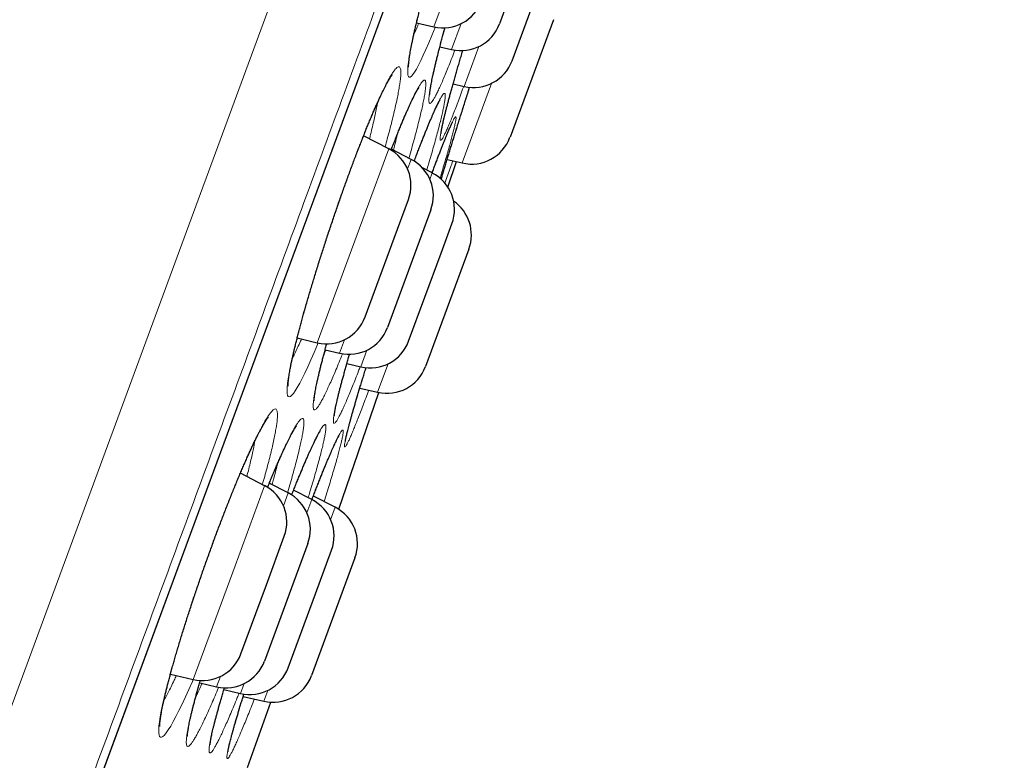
# Model space of a CAD drawing. Header units: millimetres. Extents: x 8 to 541, y 12 to 744.
# Tile 653 of 656: x 494 to 506, y 705 to 714. Entities that reach past the tile are written whole.
import ezdxf

# ---------------------------------------------------------------- set-up
doc = ezdxf.new("R2010")
doc.units = ezdxf.units.MM

msp = doc.modelspace()

# ---------------------------------------------------------------- linework, layer by layer
at = {"color": 252, "linetype": 'Continuous', "lineweight": 0}
for p, q in [((481.161, 671.167), (505.343, 736.719)), ((483.083, 672.551), (505.906, 734.419)), ((499.161, 714.277), (499.815, 716.05)), ((499.495, 714.314), (499.378, 713.998)), ((499.532, 713.548), (499.712, 714.035)), ((499.866, 713.586), (499.508, 712.616)), ((498.325, 712.009), (498.612, 712.787)), ((498.884, 712.659), (498.841, 712.542)), ((499.114, 712.415), (499.143, 712.493)), ((497.74, 710.423), (498.325, 712.009)), ((498.073, 710.46), (498.012, 710.295)), ((498.271, 710.129), (498.346, 710.332)), ((498.604, 710.166), (498.476, 709.82)), ((496.736, 707.703), (497.097, 708.68)), ((497.384, 708.593), (497.326, 708.435)), ((497.614, 708.348), (497.674, 708.51)), ((497.959, 708.417), (497.903, 708.265)), ((496.225, 706.316), (496.736, 707.703)), ((496.558, 706.353), (496.512, 706.229)), ((496.802, 706.146), (496.846, 706.266)), ((497.135, 706.183), (497.087, 706.052))]:
    msp.add_line(p, q, dxfattribs=at)
at = {"color": 7, "linetype": 'Continuous', "lineweight": 30}
for p, q in [((483.092, 672.571), (505.899, 734.398)), ((500.491, 715.745), (499.962, 714.312)), ((500.116, 713.862), (500.567, 715.085)), ((500.62, 714.362), (500.092, 712.929)), ((498.951, 714.326), (499.161, 714.277)), ((499.236, 714.032), (499.378, 713.998)), ((499.397, 713.58), (499.532, 713.548)), ((498.612, 712.787), (498.304, 712.946)), ((498.884, 712.659), (498.645, 712.783)), ((499.324, 712.659), (499.508, 712.616)), ((499.143, 712.493), (499.022, 712.555)), ((499.334, 712.32), (499.437, 712.632)), ((498.678, 711.698), (498.852, 712.17)), ((499.125, 712.042), (498.596, 710.609)), ((499.251, 711.517), (499.383, 711.875)), ((498.323, 710.737), (498.678, 711.698)), ((498.854, 710.442), (499.251, 711.517)), ((499.589, 711.566), (499.06, 710.133)), ((497.495, 710.481), (497.74, 710.423)), ((497.836, 710.337), (498.012, 710.295)), ((498.101, 710.169), (498.271, 710.129)), ((498.259, 709.871), (498.476, 709.82)), ((497.097, 708.68), (496.801, 708.832)), ((497.384, 708.593), (497.154, 708.711)), ((497.674, 708.51), (497.451, 708.625)), ((497.959, 708.417), (497.692, 708.554)), ((497.624, 707.975), (497.096, 706.542)), ((497.119, 707.47), (497.337, 708.063)), ((497.718, 707.362), (497.914, 707.893)), ((498.199, 707.799), (497.67, 706.366)), ((496.808, 706.63), (497.119, 707.47)), ((497.385, 706.46), (497.718, 707.362)), ((495.948, 706.381), (496.225, 706.316)), ((496.305, 706.278), (496.512, 706.229)), ((496.601, 706.193), (496.802, 706.146)), ((496.836, 706.111), (497.087, 706.052)), ((496.889, 705.244), (497.174, 706.04))]:
    msp.add_line(p, q, dxfattribs=at)
at = {"color": 252, "linetype": 'Continuous', "lineweight": 0, "flags": 128}
for points in [[(499.181, 714.274), (499.178, 714.267), (499.139, 714.17), (499.101, 714.081), (499.066, 714), (499.033, 713.928), (499.003, 713.864), (498.975, 713.808), (498.949, 713.761), (498.926, 713.723), (498.906, 713.694), (498.888, 713.674), (498.873, 713.663), (498.861, 713.662), (498.852, 713.669), (498.846, 713.686), (498.843, 713.712), (498.843, 713.747), (498.846, 713.79), (498.852, 713.843), (498.861, 713.903), (498.873, 713.972), (498.888, 714.049), (498.905, 714.133), (498.926, 714.224), (498.949, 714.321), (498.974, 714.426)], [(497.752, 710.422), (497.743, 710.402), (497.703, 710.306), (497.663, 710.215), (497.625, 710.13), (497.589, 710.054), (497.556, 709.988), (497.525, 709.93), (497.496, 709.879), (497.471, 709.838), (497.448, 709.806), (497.428, 709.783), (497.411, 709.769), (497.397, 709.764), (497.386, 709.768), (497.378, 709.781), (497.373, 709.804), (497.371, 709.835), (497.373, 709.876), (497.377, 709.925), (497.385, 709.983), (497.396, 710.048), (497.41, 710.122), (497.427, 710.203), (497.447, 710.291), (497.469, 710.386), (497.495, 710.487), (497.523, 710.595), (497.553, 710.708), (497.586, 710.826), (497.621, 710.948), (497.658, 711.073), (497.697, 711.202), (497.738, 711.334), (497.78, 711.467), (497.823, 711.602), (497.867, 711.737), (497.913, 711.873), (497.959, 712.009), (498.005, 712.143), (498.052, 712.275), (498.098, 712.405), (498.145, 712.532), (498.191, 712.656), (498.237, 712.776), (498.282, 712.891), (498.327, 713.004), (498.37, 713.111), (498.413, 713.212), (498.454, 713.306), (498.492, 713.393), (498.492, 713.393)], [(496.226, 706.317), (496.216, 706.294), (496.173, 706.196), (496.131, 706.104), (496.09, 706.016), (496.051, 705.937), (496.015, 705.865), (495.982, 705.803), (495.951, 705.749), (495.922, 705.704), (495.897, 705.667), (495.874, 705.639), (495.855, 705.621), (495.839, 705.612), (495.825, 705.612), (495.815, 705.62), (495.809, 705.638), (495.805, 705.665), (495.805, 705.701), (495.808, 705.746), (495.815, 705.799), (495.824, 705.861), (495.837, 705.93), (495.853, 706.007), (495.872, 706.092), (495.895, 706.183), (495.92, 706.281), (495.947, 706.385), (495.978, 706.495), (496.011, 706.61), (496.046, 706.729), (496.084, 706.852), (496.123, 706.979), (496.165, 707.108), (496.208, 707.24), (496.253, 707.374), (496.298, 707.508), (496.345, 707.643), (496.393, 707.778), (496.441, 707.912), (496.49, 708.045), (496.539, 708.176), (496.587, 708.303), (496.636, 708.428), (496.684, 708.55), (496.731, 708.667), (496.777, 708.778), (496.824, 708.889), (496.869, 708.993), (496.913, 709.091), (496.955, 709.182), (496.995, 709.265), (496.995, 709.265)]]:
    msp.add_lwpolyline(points, dxfattribs=at)
at = {"color": 7, "linetype": 'Continuous', "lineweight": 30, "flags": 128}
msp.add_lwpolyline([(498.001, 708.392), (498.239, 709.079), (498.491, 709.816)], dxfattribs=at)
at = {"color": 7, "linetype": 'Continuous', "lineweight": 30}
for centre, start, end in [((499.276, 714.763), 256.7512, 339.7512), ((499.493, 714.485), 256.7512, 339.7512), ((499.647, 714.035), 256.7512, 339.7512), ((499.622, 713.102), 256.7512, 339.7512), ((498.383, 712.343), 339.7512, 62.7512), ((498.656, 712.215), 339.7512, 62.7512), ((498.914, 712.048), 339.7512, 62.7512), ((499.12, 711.739), 339.7512, 55.4446), ((497.854, 710.91), 256.7512, 339.7512), ((498.127, 710.782), 256.7512, 339.7512), ((498.385, 710.615), 256.7512, 339.7512), ((498.591, 710.306), 256.7512, 339.7512), ((496.868, 708.236), 339.7512, 62.7512), ((497.155, 708.148), 339.7512, 62.7512), ((497.445, 708.066), 339.7512, 62.7512), ((497.73, 707.972), 339.7512, 62.7512), ((496.339, 706.803), 256.7512, 339.7512), ((496.627, 706.715), 256.7512, 339.7512), ((496.916, 706.633), 256.7512, 339.7512), ((497.201, 706.539), 256.7512, 339.7512)]:
    msp.add_arc(centre, 0.5, start, end, dxfattribs=at)
at = {"color": 252, "linetype": 'Continuous', "lineweight": 0}
for points, knots in [([(506.122, 735.298), (506.12, 735.292), (506.116, 735.28), (506.081, 735.184), (506.024, 735.032), (505.945, 734.817), (505.844, 734.544), (505.723, 734.214), (505.58, 733.828), (505.417, 733.386), (505.232, 732.885), (505.026, 732.325), (504.797, 731.706), (504.549, 731.032), (504.281, 730.306), (503.995, 729.532), (503.694, 728.713), (503.376, 727.853), (503.042, 726.947), (502.689, 725.991), (502.319, 724.987), (501.931, 723.936), (501.529, 722.845), (501.112, 721.716), (500.686, 720.56), (500.25, 719.378), (499.805, 718.173), (499.351, 716.941), (498.884, 715.677), (498.407, 714.382), (497.918, 713.058), (497.423, 711.715), (496.922, 710.357), (496.419, 708.993), (495.915, 707.628), (495.412, 706.263), (494.906, 704.893), (494.397, 703.512), (493.884, 702.122), (493.37, 700.727), (492.857, 699.338), (492.347, 697.956), (491.845, 696.594), (491.35, 695.252), (490.864, 693.935), (490.384, 692.635), (489.909, 691.347), (489.44, 690.076), (488.978, 688.822), (488.526, 687.597), (488.085, 686.403), (487.66, 685.248), (487.249, 684.136), (486.854, 683.066), (486.474, 682.034), (486.106, 681.036), (485.751, 680.076), (485.411, 679.154), (485.089, 678.28), (484.785, 677.455), (484.5, 676.685), (484.237, 675.97), (483.994, 675.311), (483.77, 674.705), (483.565, 674.148), (483.379, 673.645), (483.214, 673.196), (483.07, 672.806), (482.948, 672.476), (482.848, 672.207), (482.772, 671.998), (482.717, 671.851), (482.683, 671.759), (482.679, 671.748), (482.677, 671.742)], [0, 0, 0, 0, 0.014, 0.028, 0.0419999, 0.0559999, 0.0699999, 0.0837499, 0.0975, 0.11125, 0.125, 0.139, 0.153, 0.1669999, 0.1809999, 0.1949999, 0.2087499, 0.2225, 0.23625, 0.25, 0.264, 0.278, 0.2919999, 0.3059999, 0.3199999, 0.3337499, 0.3475, 0.36125, 0.375, 0.389, 0.403, 0.4169999, 0.4309999, 0.4449999, 0.4587499, 0.4725, 0.48625, 0.5, 0.514, 0.528, 0.5419999, 0.5559999, 0.5699999, 0.5837499, 0.5975, 0.61125, 0.625, 0.639, 0.653, 0.6669999, 0.6809999, 0.6949999, 0.7087499, 0.7225, 0.73625, 0.75, 0.764, 0.778, 0.7919999, 0.8059999, 0.8199999, 0.8337499, 0.8475, 0.86125, 0.875, 0.889, 0.903, 0.9169999, 0.9309999, 0.9449999, 0.9587499, 0.9725, 0.98625, 1, 1, 1, 1]), ([(498.918, 714.183), (498.923, 714.194), (498.938, 714.226), (498.958, 714.272), (498.974, 714.309), (498.979, 714.32)], [0, 0, 0, 0, 0.256775, 0.791719, 1, 1, 1, 1]), ([(499.419, 713.992), (499.407, 713.961), (499.382, 713.896), (499.347, 713.806), (499.313, 713.721), (499.281, 713.644), (499.251, 713.576), (499.224, 713.516), (499.199, 713.464), (499.177, 713.421), (499.158, 713.388), (499.141, 713.363), (499.127, 713.347), (499.116, 713.341), (499.108, 713.343), (499.103, 713.355), (499.101, 713.376), (499.101, 713.406), (499.105, 713.445), (499.112, 713.493), (499.122, 713.549), (499.135, 713.613), (499.15, 713.686), (499.168, 713.766), (499.189, 713.853), (499.213, 713.947), (499.239, 714.048), (499.267, 714.153), (499.288, 714.228), (499.298, 714.264)], [0, 0, 0, 0, 0.0348547, 0.0729133, 0.1109252, 0.1480138, 0.1852307, 0.2224885, 0.2597007, 0.2967853, 0.3337046, 0.3707494, 0.4078358, 0.4448788, 0.4817966, 0.5188376, 0.5560056, 0.5932168, 0.6303849, 0.6674259, 0.704384, 0.7414679, 0.7785944, 0.8156782, 0.8526362, 0.889662, 0.9268146, 0.9640101, 1, 1, 1, 1]), ([(499.526, 713.55), (499.522, 713.538), (499.505, 713.491), (499.478, 713.418), (499.445, 713.329), (499.414, 713.248), (499.385, 713.174), (499.358, 713.109), (499.334, 713.051), (499.312, 713.002), (499.293, 712.962), (499.277, 712.93), (499.264, 712.908), (499.253, 712.894), (499.245, 712.89), (499.24, 712.895), (499.239, 712.909), (499.24, 712.932), (499.244, 712.964), (499.251, 713.005), (499.261, 713.055), (499.274, 713.113), (499.29, 713.179), (499.309, 713.253), (499.33, 713.335), (499.354, 713.424), (499.38, 713.52), (499.408, 713.622), (499.439, 713.73), (499.472, 713.843), (499.497, 713.929), (499.512, 713.978), (499.514, 713.986)], [0, 0, 0, 0, 0.012548, 0.047549, 0.082591, 0.117593, 0.152476, 0.187347, 0.222337, 0.257367, 0.292357, 0.327228, 0.362162, 0.397215, 0.432308, 0.467361, 0.502295, 0.537247, 0.572318, 0.607429, 0.642501, 0.677453, 0.712463, 0.747594, 0.782765, 0.817896, 0.852907, 0.887878, 0.922968, 0.958099, 0.99319, 1, 1, 1, 1]), ([(498.492, 713.393), (498.504, 713.419), (498.528, 713.47), (498.561, 713.537), (498.592, 713.598), (498.62, 713.651), (498.647, 713.696), (498.671, 713.732), (498.692, 713.76), (498.711, 713.779), (498.727, 713.789), (498.74, 713.79), (498.749, 713.782), (498.756, 713.764), (498.759, 713.738), (498.76, 713.702), (498.757, 713.658), (498.751, 713.605), (498.741, 713.544), (498.729, 713.474), (498.714, 713.397), (498.696, 713.313), (498.674, 713.222), (498.651, 713.124), (498.624, 713.02), (498.596, 712.915), (498.577, 712.843), (498.567, 712.81)], [0, 0, 0, 0, 0.0393029, 0.0787332, 0.1182075, 0.1576391, 0.196943, 0.2372531, 0.2777009, 0.3181958, 0.3586443, 0.3989549, 0.4392512, 0.4796841, 0.5201644, 0.5605993, 0.6008971, 0.6413204, 0.6818825, 0.7224918, 0.7630538, 0.803477, 0.8437848, 0.8842299, 0.9247205, 0.9651634, 1, 1, 1, 1]), ([(498.809, 713.191), (498.821, 713.218), (498.844, 713.272), (498.876, 713.344), (498.907, 713.408), (498.935, 713.465), (498.96, 713.513), (498.983, 713.554), (499.004, 713.585), (499.021, 713.608), (499.036, 713.622), (499.048, 713.627), (499.056, 713.622), (499.062, 713.609), (499.064, 713.586), (499.064, 713.554), (499.06, 713.514), (499.053, 713.465), (499.043, 713.407), (499.03, 713.341), (499.014, 713.268), (498.995, 713.187), (498.973, 713.098), (498.949, 713.003), (498.922, 712.902), (498.892, 712.795), (498.87, 712.718), (498.858, 712.676), (498.857, 712.673)], [0, 0, 0, 0, 0.039217, 0.078562, 0.117952, 0.157299, 0.196517, 0.236441, 0.276503, 0.31661, 0.356672, 0.396597, 0.436494, 0.476527, 0.516606, 0.55664, 0.596539, 0.636557, 0.676713, 0.716915, 0.757071, 0.797089, 0.836999, 0.877045, 0.917136, 0.95718, 0.997089, 1, 1, 1, 1]), ([(499.252, 712.416), (499.255, 712.426), (499.266, 712.465), (499.288, 712.538), (499.317, 712.635), (499.349, 712.739), (499.382, 712.849), (499.418, 712.964), (499.455, 713.083), (499.494, 713.207), (499.534, 713.335), (499.569, 713.446), (499.591, 713.514), (499.599, 713.538)], [0, 0, 0, 0, 0.038505, 0.139066, 0.239506, 0.340287, 0.441185, 0.54197, 0.642414, 0.743242, 0.844416, 0.945713, 1, 1, 1, 1]), ([(499.052, 712.974), (499.063, 713.001), (499.085, 713.054), (499.116, 713.129), (499.145, 713.198), (499.173, 713.262), (499.199, 713.317), (499.222, 713.364), (499.242, 713.402), (499.259, 713.431), (499.274, 713.452), (499.285, 713.463), (499.294, 713.465), (499.299, 713.458), (499.302, 713.442), (499.301, 713.417), (499.297, 713.383), (499.29, 713.34), (499.28, 713.288), (499.267, 713.228), (499.251, 713.16), (499.232, 713.084), (499.21, 713.001), (499.186, 712.911), (499.159, 712.814), (499.129, 712.711), (499.102, 712.615), (499.083, 712.552), (499.075, 712.527)], [0, 0, 0, 0, 0.0362634, 0.0725272, 0.1115674, 0.150741, 0.189958, 0.2291282, 0.2681655, 0.3072453, 0.346458, 0.385714, 0.4249233, 0.4640003, 0.5032116, 0.5425571, 0.5819475, 0.6212919, 0.6605022, 0.6996825, 0.7389967, 0.7783558, 0.817669, 0.8568484, 0.8960295, 0.9353448, 0.9747049, 1, 1, 1, 1]), ([(498.377, 712.908), (498.381, 712.926), (498.394, 712.977), (498.413, 713.057), (498.434, 713.146), (498.452, 713.229), (498.466, 713.298), (498.473, 713.336), (498.476, 713.351)], [0, 0, 0, 0, 0.101916, 0.294292, 0.486452, 0.67796, 0.869964, 1, 1, 1, 1]), ([(498.639, 712.77), (498.642, 712.778), (498.66, 712.824), (498.691, 712.903), (498.732, 713.007), (498.772, 713.104), (498.797, 713.162), (498.809, 713.191)], [0, 0, 0, 0, 0.048695, 0.286665, 0.524915, 0.762876, 1, 1, 1, 1]), ([(499.189, 712.625), (499.2, 712.654), (499.222, 712.712), (499.253, 712.792), (499.282, 712.867), (499.31, 712.935), (499.335, 712.996), (499.357, 713.048), (499.377, 713.092), (499.394, 713.127), (499.408, 713.153), (499.419, 713.17), (499.427, 713.178), (499.431, 713.177), (499.433, 713.167), (499.432, 713.147), (499.427, 713.119), (499.42, 713.082), (499.409, 713.036), (499.396, 712.981), (499.379, 712.918), (499.36, 712.847), (499.338, 712.768), (499.313, 712.683), (499.285, 712.59), (499.26, 712.505), (499.243, 712.449), (499.237, 712.428)], [0, 0, 0, 0, 0.038661, 0.077322, 0.118005, 0.158827, 0.199694, 0.240512, 0.281192, 0.321899, 0.362744, 0.403635, 0.444477, 0.485181, 0.526013, 0.566984, 0.608002, 0.648972, 0.689803, 0.730602, 0.77154, 0.812525, 0.853462, 0.89426, 0.935062, 0.976004, 1, 1, 1, 1]), ([(498.668, 712.771), (498.674, 712.794), (498.689, 712.85), (498.706, 712.917), (498.716, 712.959), (498.719, 712.972)], [0, 0, 0, 0, 0.327804, 0.788792, 1, 1, 1, 1]), ([(498.922, 712.637), (498.925, 712.645), (498.943, 712.693), (498.974, 712.774), (499.014, 712.878), (499.04, 712.942), (499.052, 712.974)], [0, 0, 0, 0, 0.06825, 0.378702, 0.689546, 1, 1, 1, 1]), ([(499.141, 712.494), (499.144, 712.504), (499.161, 712.55), (499.177, 712.592), (499.189, 712.625)], [0, 0, 0, 0, 0.224202, 1, 1, 1, 1]), ([(499.394, 712.642), (499.385, 712.616), (499.364, 712.555), (499.333, 712.47), (499.31, 712.405), (499.299, 712.373), (499.297, 712.367)], [0, 0, 0, 0, 0.264796, 0.596625, 0.928078, 1, 1, 1, 1]), ([(497.435, 710.232), (497.443, 710.247), (497.461, 710.281), (497.491, 710.344), (497.521, 710.408), (497.54, 710.452), (497.547, 710.468)], [0, 0, 0, 0, 0.218815, 0.522014, 0.825584, 1, 1, 1, 1]), ([(498.048, 710.29), (498.047, 710.288), (498.033, 710.251), (498.006, 710.184), (497.967, 710.09), (497.929, 710.003), (497.895, 709.924), (497.862, 709.854), (497.833, 709.792), (497.805, 709.739), (497.781, 709.694), (497.759, 709.657), (497.74, 709.631), (497.724, 709.613), (497.711, 709.604), (497.701, 709.604), (497.694, 709.613), (497.69, 709.632), (497.689, 709.66), (497.692, 709.697), (497.697, 709.742), (497.706, 709.796), (497.718, 709.858), (497.732, 709.928), (497.75, 710.006), (497.771, 710.091), (497.794, 710.183), (497.82, 710.282), (497.84, 710.359), (497.853, 710.403), (497.855, 710.411)], [0, 0, 0, 0, 0.0018908, 0.0396397, 0.0785207, 0.1174485, 0.1563286, 0.1943194, 0.2324415, 0.2706057, 0.3087231, 0.3467098, 0.3845274, 0.4224734, 0.4604622, 0.4984065, 0.5362226, 0.5741658, 0.6122394, 0.6503572, 0.6884308, 0.726374, 0.7642168, 0.8021884, 0.8402037, 0.8781752, 0.9160177, 0.9539142, 0.9919405, 1, 1, 1, 1]), ([(497.817, 710.266), (497.821, 710.275), (497.83, 710.297), (497.84, 710.321), (497.846, 710.334)], [0, 0, 0, 0, 0.449446, 1, 1, 1, 1]), ([(498.263, 710.13), (498.256, 710.113), (498.237, 710.061), (498.206, 709.982), (498.17, 709.893), (498.136, 709.811), (498.105, 709.736), (498.076, 709.669), (498.049, 709.61), (498.025, 709.56), (498.003, 709.518), (497.985, 709.484), (497.969, 709.46), (497.956, 709.445), (497.947, 709.439), (497.94, 709.442), (497.936, 709.454), (497.936, 709.475), (497.938, 709.506), (497.944, 709.545), (497.953, 709.593), (497.964, 709.649), (497.979, 709.713), (497.997, 709.786), (498.017, 709.866), (498.04, 709.953), (498.066, 710.047), (498.095, 710.148), (498.117, 710.227), (498.131, 710.274), (498.134, 710.283)], [0, 0, 0, 0, 0.018836, 0.056067, 0.093424, 0.130826, 0.168185, 0.205417, 0.242637, 0.279984, 0.317374, 0.354721, 0.391942, 0.429241, 0.466667, 0.504137, 0.541564, 0.578863, 0.616184, 0.653631, 0.691122, 0.72857, 0.76589, 0.803265, 0.840768, 0.878314, 0.915817, 0.953192, 0.990511, 1, 1, 1, 1]), ([(498.367, 709.845), (498.356, 709.815), (498.333, 709.751), (498.299, 709.662), (498.266, 709.575), (498.235, 709.495), (498.206, 709.423), (498.18, 709.359), (498.156, 709.304), (498.136, 709.256), (498.118, 709.217), (498.102, 709.187), (498.09, 709.166), (498.081, 709.154), (498.075, 709.152), (498.072, 709.158), (498.072, 709.173), (498.075, 709.198), (498.081, 709.232), (498.091, 709.274), (498.103, 709.325), (498.118, 709.384), (498.136, 709.451), (498.157, 709.527), (498.181, 709.609), (498.207, 709.699), (498.236, 709.795), (498.267, 709.898), (498.3, 710.005), (498.323, 710.081), (498.335, 710.118)], [0, 0, 0, 0, 0.031893, 0.067772, 0.103693, 0.139573, 0.175331, 0.211076, 0.246944, 0.282852, 0.31872, 0.354466, 0.390275, 0.426207, 0.46218, 0.498111, 0.533921, 0.569742, 0.605685, 0.64167, 0.677614, 0.713435, 0.749308, 0.785303, 0.82134, 0.857335, 0.893208, 0.929031, 0.964975, 1, 1, 1, 1]), ([(496.995, 709.265), (497.007, 709.289), (497.031, 709.336), (497.064, 709.399), (497.094, 709.454), (497.123, 709.502), (497.149, 709.542), (497.173, 709.574), (497.194, 709.597), (497.212, 709.611), (497.227, 709.617), (497.239, 709.613), (497.247, 709.6), (497.252, 709.578), (497.254, 709.547), (497.253, 709.507), (497.249, 709.459), (497.241, 709.402), (497.229, 709.336), (497.215, 709.263), (497.198, 709.183), (497.177, 709.095), (497.154, 709.001), (497.127, 708.9), (497.1, 708.798), (497.079, 708.727), (497.07, 708.694)], [0, 0, 0, 0, 0.040603, 0.081335, 0.122111, 0.162845, 0.203449, 0.24552, 0.287735, 0.33, 0.372216, 0.414288, 0.456338, 0.498532, 0.540775, 0.582971, 0.625023, 0.667187, 0.709495, 0.751853, 0.794161, 0.836325, 0.878345, 0.920509, 0.962719, 1, 1, 1, 1]), ([(497.331, 709.121), (497.342, 709.146), (497.366, 709.196), (497.398, 709.262), (497.428, 709.321), (497.455, 709.371), (497.481, 709.414), (497.503, 709.449), (497.523, 709.476), (497.54, 709.493), (497.554, 709.502), (497.565, 709.501), (497.572, 709.491), (497.576, 709.472), (497.577, 709.444), (497.575, 709.407), (497.569, 709.362), (497.56, 709.308), (497.548, 709.246), (497.533, 709.175), (497.515, 709.097), (497.494, 709.012), (497.469, 708.92), (497.442, 708.822), (497.413, 708.717), (497.391, 708.642), (497.378, 708.6), (497.377, 708.596)], [0, 0, 0, 0, 0.0405, 0.08113, 0.121806, 0.162438, 0.202939, 0.244587, 0.286377, 0.328216, 0.370007, 0.411655, 0.453272, 0.49503, 0.536836, 0.578596, 0.620214, 0.661942, 0.703813, 0.745732, 0.787603, 0.82933, 0.870925, 0.912661, 0.954444, 0.996179, 1, 1, 1, 1]), ([(497.604, 708.997), (497.615, 709.022), (497.636, 709.071), (497.667, 709.14), (497.696, 709.203), (497.725, 709.261), (497.75, 709.311), (497.773, 709.352), (497.792, 709.384), (497.809, 709.407), (497.823, 709.421), (497.833, 709.427), (497.841, 709.423), (497.845, 709.41), (497.846, 709.388), (497.843, 709.357), (497.838, 709.317), (497.829, 709.269), (497.817, 709.212), (497.802, 709.147), (497.784, 709.074), (497.762, 708.993), (497.738, 708.906), (497.712, 708.812), (497.682, 708.711), (497.654, 708.618), (497.636, 708.557), (497.628, 708.534)], [0, 0, 0, 0, 0.037013, 0.074025, 0.114764, 0.155642, 0.196565, 0.237439, 0.278175, 0.318964, 0.359892, 0.400865, 0.441789, 0.482575, 0.523497, 0.564559, 0.605668, 0.646729, 0.68765, 0.728524, 0.769537, 0.810597, 0.851609, 0.892481, 0.933339, 0.974338, 1, 1, 1, 1]), ([(497.821, 708.882), (497.832, 708.908), (497.853, 708.961), (497.884, 709.034), (497.913, 709.102), (497.94, 709.164), (497.965, 709.218), (497.987, 709.264), (498.006, 709.301), (498.022, 709.328), (498.035, 709.347), (498.045, 709.357), (498.052, 709.359), (498.056, 709.35), (498.056, 709.333), (498.053, 709.307), (498.047, 709.271), (498.037, 709.227), (498.025, 709.175), (498.009, 709.114), (497.991, 709.045), (497.969, 708.968), (497.945, 708.885), (497.918, 708.794), (497.888, 708.696), (497.856, 708.594), (497.833, 708.522), (497.822, 708.487)], [0, 0, 0, 0, 0.037229, 0.074459, 0.114592, 0.154862, 0.195177, 0.235443, 0.275573, 0.315743, 0.356049, 0.396399, 0.436702, 0.476869, 0.517162, 0.557594, 0.598072, 0.638503, 0.678795, 0.719045, 0.759433, 0.799867, 0.840253, 0.880503, 0.920744, 0.961122, 1, 1, 1, 1]), ([(496.88, 708.792), (496.884, 708.808), (496.897, 708.856), (496.916, 708.932), (496.936, 709.018), (496.954, 709.097), (496.968, 709.167), (496.975, 709.206), (496.978, 709.224)], [0, 0, 0, 0, 0.093114, 0.280819, 0.467887, 0.655541, 0.843839, 1, 1, 1, 1]), ([(497.132, 708.658), (497.143, 708.685), (497.169, 708.75), (497.209, 708.845), (497.252, 708.945), (497.293, 709.038), (497.318, 709.093), (497.331, 709.121)], [0, 0, 0, 0, 0.151028, 0.363401, 0.576029, 0.788395, 1, 1, 1, 1]), ([(497.189, 708.694), (497.195, 708.716), (497.209, 708.77), (497.23, 708.849), (497.246, 708.912), (497.254, 708.943), (497.255, 708.949)], [0, 0, 0, 0, 0.236922, 0.579792, 0.921498, 1, 1, 1, 1]), ([(497.427, 708.567), (497.43, 708.575), (497.448, 708.62), (497.48, 708.7), (497.523, 708.806), (497.565, 708.906), (497.591, 708.967), (497.604, 708.997)], [0, 0, 0, 0, 0.047965, 0.274471, 0.516209, 0.75826, 1, 1, 1, 1]), ([(497.674, 708.509), (497.682, 708.531), (497.705, 708.592), (497.742, 708.684), (497.783, 708.788), (497.808, 708.851), (497.821, 708.882)], [0, 0, 0, 0, 0.158694, 0.439011, 0.719682, 1, 1, 1, 1]), ([(495.867, 706.057), (495.873, 706.069), (495.89, 706.099), (495.92, 706.156), (495.956, 706.228), (495.989, 706.298), (496.011, 706.345), (496.02, 706.364)], [0, 0, 0, 0, 0.147028, 0.380216, 0.613688, 0.846882, 1, 1, 1, 1]), ([(496.538, 706.225), (496.537, 706.223), (496.521, 706.185), (496.493, 706.117), (496.451, 706.022), (496.412, 705.933), (496.374, 705.85), (496.339, 705.777), (496.306, 705.711), (496.277, 705.655), (496.249, 705.606), (496.225, 705.567), (496.204, 705.536), (496.185, 705.515), (496.17, 705.502), (496.158, 705.499), (496.149, 705.505), (496.143, 705.519), (496.141, 705.543), (496.142, 705.576), (496.146, 705.618), (496.154, 705.668), (496.164, 705.727), (496.178, 705.794), (496.195, 705.868), (496.215, 705.95), (496.238, 706.039), (496.263, 706.135), (496.288, 706.223), (496.305, 706.282), (496.312, 706.305)], [0, 0, 0, 0, 0.0022606, 0.0395212, 0.0766551, 0.1149062, 0.1532031, 0.1914531, 0.2288565, 0.2663892, 0.3039634, 0.3414914, 0.3788909, 0.4161235, 0.4534827, 0.490884, 0.5282415, 0.5654728, 0.602821, 0.6402976, 0.6778178, 0.7152944, 0.7526426, 0.7898715, 0.8272273, 0.864626, 0.9019816, 0.9392102, 0.9764766, 1, 1, 1, 1]), ([(496.254, 706.096), (496.262, 706.112), (496.281, 706.153), (496.308, 706.211), (496.327, 706.256), (496.334, 706.271)], [0, 0, 0, 0, 0.303597, 0.764893, 1, 1, 1, 1]), ([(496.786, 706.15), (496.779, 706.132), (496.756, 706.077), (496.722, 705.994), (496.683, 705.901), (496.647, 705.817), (496.613, 705.74), (496.581, 705.671), (496.552, 705.609), (496.525, 705.556), (496.502, 705.512), (496.481, 705.476), (496.463, 705.449), (496.448, 705.43), (496.436, 705.421), (496.427, 705.421), (496.421, 705.43), (496.419, 705.448), (496.42, 705.475), (496.424, 705.511), (496.432, 705.556), (496.442, 705.609), (496.456, 705.671), (496.473, 705.74), (496.493, 705.817), (496.516, 705.902), (496.541, 705.993), (496.57, 706.092), (496.592, 706.167), (496.605, 706.21), (496.607, 706.217)], [0, 0, 0, 0, 0.0193179, 0.0584433, 0.0956765, 0.1330369, 0.1704412, 0.2078031, 0.2450376, 0.2822612, 0.3196111, 0.3570046, 0.3943558, 0.4315803, 0.4689001, 0.5063475, 0.5438382, 0.5812857, 0.6186056, 0.6559098, 0.693341, 0.7308153, 0.7682466, 0.8055508, 0.84291, 0.8803972, 0.9179278, 0.9554149, 0.9927739, 1, 1, 1, 1]), ([(496.973, 706.079), (496.959, 706.044), (496.932, 705.974), (496.893, 705.879), (496.858, 705.791), (496.824, 705.71), (496.793, 705.637), (496.764, 705.571), (496.739, 705.514), (496.715, 705.465), (496.695, 705.424), (496.678, 705.392), (496.663, 705.369), (496.652, 705.356), (496.644, 705.351), (496.639, 705.355), (496.637, 705.369), (496.639, 705.391), (496.644, 705.422), (496.652, 705.463), (496.663, 705.511), (496.677, 705.569), (496.694, 705.634), (496.714, 705.707), (496.738, 705.788), (496.764, 705.876), (496.792, 705.971), (496.819, 706.058), (496.838, 706.117), (496.845, 706.139)], [0, 0, 0, 0, 0.038898, 0.076266, 0.113762, 0.151302, 0.1888, 0.22617, 0.263527, 0.301012, 0.33854, 0.376025, 0.413383, 0.450815, 0.488374, 0.525976, 0.563536, 0.600967, 0.638408, 0.675977, 0.71359, 0.751159, 0.7886, 0.826085, 0.863698, 0.901355, 0.938968, 0.976452, 1, 1, 1, 1])]:
    msp.add_open_spline(points, degree=3, knots=knots, dxfattribs=at)
at = {"color": 7, "linetype": 'Continuous', "lineweight": 30}
for points, knots in [([(498.853, 713.783), (498.853, 713.783), (498.853, 713.783), (498.853, 713.785), (498.853, 713.79), (498.853, 713.799), (498.854, 713.81), (498.855, 713.825), (498.856, 713.844), (498.859, 713.866), (498.862, 713.891), (498.867, 713.92), (498.872, 713.951), (498.878, 713.986), (498.885, 714.024), (498.893, 714.064), (498.902, 714.107), (498.911, 714.153), (498.922, 714.201), (498.934, 714.252), (498.946, 714.305), (498.959, 714.36), (498.973, 714.417), (498.988, 714.476), (499.004, 714.537), (499.02, 714.599), (499.037, 714.664), (499.055, 714.73), (499.074, 714.798), (499.093, 714.867), (499.113, 714.937), (499.133, 715.008), (499.154, 715.08), (499.175, 715.153), (499.197, 715.226), (499.219, 715.3), (499.242, 715.376), (499.265, 715.452), (499.289, 715.528), (499.313, 715.605), (499.337, 715.681), (499.361, 715.758), (499.386, 715.834), (499.41, 715.909), (499.435, 715.985), (499.46, 716.06), (499.485, 716.134), (499.51, 716.208), (499.535, 716.282), (499.56, 716.355), (499.585, 716.426), (499.61, 716.496), (499.635, 716.565), (499.659, 716.633), (499.683, 716.699), (499.707, 716.764), (499.73, 716.827), (499.754, 716.888), (499.776, 716.947), (499.799, 717.005), (499.821, 717.06), (499.842, 717.114), (499.862, 717.164), (499.878, 717.201), (499.889, 717.229), (499.901, 717.258), (499.918, 717.295), (499.936, 717.337), (499.953, 717.377), (499.97, 717.413), (499.986, 717.447), (500.001, 717.478), (500.015, 717.506), (500.028, 717.531), (500.04, 717.552), (500.05, 717.57), (500.058, 717.585), (500.065, 717.595), (500.071, 717.603), (500.074, 717.608), (500.076, 717.61), (500.076, 717.61), (500.076, 717.61)], [0, 0, 0, 0, 0.003281, 0.011354, 0.020139, 0.029633, 0.039803, 0.05059, 0.061918, 0.073706, 0.085878, 0.098364, 0.1111, 0.124002, 0.136983, 0.15014, 0.163435, 0.176835, 0.190314, 0.203844, 0.217403, 0.230969, 0.244519, 0.258057, 0.271558, 0.28516, 0.298841, 0.312578, 0.326349, 0.340129, 0.353888, 0.367603, 0.381255, 0.394842, 0.408426, 0.422089, 0.435823, 0.449607, 0.463419, 0.477238, 0.491034, 0.504786, 0.518475, 0.532086, 0.545682, 0.559352, 0.573068, 0.586815, 0.600581, 0.614353, 0.628112, 0.641845, 0.65554, 0.669184, 0.682783, 0.696453, 0.710108, 0.723749, 0.737379, 0.750998, 0.764608, 0.778208, 0.7918, 0.80462, 0.80866, 0.81587, 0.829328, 0.842722, 0.856049, 0.869301, 0.882465, 0.895525, 0.908456, 0.921225, 0.933788, 0.946087, 0.956807, 0.96812, 0.977858, 0.986962, 0.995385, 1, 1, 1, 1]), ([(499.111, 713.445), (499.111, 713.445), (499.111, 713.445), (499.111, 713.447), (499.111, 713.451), (499.112, 713.459), (499.113, 713.471), (499.115, 713.485), (499.117, 713.503), (499.12, 713.525), (499.124, 713.549), (499.13, 713.577), (499.136, 713.609), (499.142, 713.643), (499.15, 713.68), (499.159, 713.719), (499.169, 713.762), (499.179, 713.807), (499.191, 713.855), (499.203, 713.905), (499.216, 713.958), (499.23, 714.012), (499.245, 714.068), (499.261, 714.126), (499.277, 714.187), (499.29, 714.233), (499.297, 714.259), (499.298, 714.264)], [0, 0, 0, 0, 0.007759, 0.034989, 0.06496, 0.097663, 0.132954, 0.170573, 0.210199, 0.251496, 0.29415, 0.33789, 0.382567, 0.427305, 0.472745, 0.51873, 0.565137, 0.611855, 0.658791, 0.705859, 0.752982, 0.800075, 0.847099, 0.893998, 0.941071, 0.98845, 1, 1, 1, 1]), ([(499.249, 712.973), (499.249, 712.973), (499.249, 712.973), (499.249, 712.975), (499.25, 712.979), (499.251, 712.987), (499.253, 712.998), (499.255, 713.013), (499.258, 713.031), (499.262, 713.052), (499.267, 713.077), (499.274, 713.104), (499.281, 713.135), (499.289, 713.169), (499.298, 713.206), (499.307, 713.245), (499.318, 713.287), (499.33, 713.332), (499.342, 713.379), (499.355, 713.428), (499.369, 713.48), (499.384, 713.534), (499.4, 713.59), (499.416, 713.649), (499.434, 713.709), (499.451, 713.77), (499.47, 713.833), (499.489, 713.898), (499.504, 713.949), (499.512, 713.979), (499.515, 713.986)], [0, 0, 0, 0, 0.006335, 0.029539, 0.05547, 0.084756, 0.115528, 0.148653, 0.183688, 0.22025, 0.257986, 0.296596, 0.335838, 0.375517, 0.415478, 0.455599, 0.495824, 0.53603, 0.576494, 0.617283, 0.658316, 0.699515, 0.740803, 0.7821, 0.823314, 0.864379, 0.905257, 0.946101, 0.987118, 1, 1, 1, 1]), ([(497.383, 709.892), (497.383, 709.892), (497.383, 709.893), (497.383, 709.896), (497.383, 709.902), (497.383, 709.912), (497.383, 709.924), (497.385, 709.94), (497.387, 709.96), (497.389, 709.983), (497.393, 710.009), (497.398, 710.038), (497.403, 710.071), (497.41, 710.106), (497.417, 710.145), (497.425, 710.186), (497.435, 710.229), (497.445, 710.276), (497.456, 710.325), (497.469, 710.376), (497.482, 710.43), (497.496, 710.485), (497.51, 710.543), (497.526, 710.602), (497.542, 710.663), (497.559, 710.726), (497.577, 710.791), (497.596, 710.857), (497.616, 710.925), (497.636, 710.994), (497.657, 711.065), (497.678, 711.136), (497.7, 711.208), (497.722, 711.281), (497.745, 711.354), (497.768, 711.428), (497.792, 711.503), (497.816, 711.578), (497.841, 711.654), (497.866, 711.731), (497.891, 711.807), (497.917, 711.883), (497.943, 711.959), (497.968, 712.034), (497.994, 712.109), (498.02, 712.183), (498.046, 712.257), (498.072, 712.33), (498.099, 712.403), (498.125, 712.475), (498.151, 712.545), (498.177, 712.615), (498.202, 712.683), (498.228, 712.75), (498.253, 712.815), (498.278, 712.878), (498.302, 712.94), (498.326, 713), (498.35, 713.059), (498.373, 713.115), (498.396, 713.169), (498.418, 713.221), (498.44, 713.271), (498.461, 713.319), (498.478, 713.356), (498.494, 713.392), (498.51, 713.427), (498.529, 713.466), (498.546, 713.502), (498.563, 713.535), (498.578, 713.565), (498.593, 713.592), (498.606, 713.616), (498.618, 713.637), (498.629, 713.655), (498.638, 713.668), (498.645, 713.679), (498.65, 713.686), (498.654, 713.69), (498.655, 713.692), (498.655, 713.691), (498.655, 713.691)], [0, 0, 0, 0, 0.005673, 0.014029, 0.023072, 0.032793, 0.043153, 0.054093, 0.065541, 0.077421, 0.089662, 0.102202, 0.114987, 0.127963, 0.14094, 0.154098, 0.1674, 0.180815, 0.194316, 0.207878, 0.221478, 0.235096, 0.248707, 0.262296, 0.275848, 0.289426, 0.303096, 0.316836, 0.330625, 0.344438, 0.35825, 0.372034, 0.385766, 0.399428, 0.413034, 0.42667, 0.44039, 0.454174, 0.468003, 0.481854, 0.495701, 0.50952, 0.523289, 0.536987, 0.550609, 0.564254, 0.577968, 0.591724, 0.605509, 0.619309, 0.633108, 0.646891, 0.660643, 0.674352, 0.688005, 0.70164, 0.715325, 0.728995, 0.742649, 0.756289, 0.769916, 0.783529, 0.797127, 0.81071, 0.823797, 0.831023, 0.844442, 0.857784, 0.87104, 0.884196, 0.897236, 0.910133, 0.922852, 0.935349, 0.947565, 0.959425, 0.96944, 0.980002, 0.98896, 0.997266, 1, 1, 1, 1]), ([(498.64, 712.77), (498.642, 712.776), (498.653, 712.804), (498.671, 712.85), (498.694, 712.908), (498.716, 712.964), (498.738, 713.019), (498.76, 713.071), (498.78, 713.12), (498.797, 713.161), (498.814, 713.199), (498.83, 713.236), (498.848, 713.277), (498.866, 713.315), (498.882, 713.351), (498.898, 713.384), (498.912, 713.414), (498.926, 713.441), (498.938, 713.465), (498.949, 713.485), (498.959, 713.502), (498.967, 713.515), (498.973, 713.525), (498.978, 713.532), (498.98, 713.536), (498.982, 713.537), (498.982, 713.537), (498.981, 713.537)], [0, 0, 0, 0, 0.01539, 0.062912, 0.110397, 0.157849, 0.205273, 0.252669, 0.300037, 0.347541, 0.372666, 0.419584, 0.466282, 0.512747, 0.558952, 0.60485, 0.650379, 0.695446, 0.739926, 0.78365, 0.82639, 0.863396, 0.902471, 0.935665, 0.966459, 0.994707, 1, 1, 1, 1]), ([(499.252, 712.416), (499.256, 712.431), (499.265, 712.462), (499.28, 712.512), (499.296, 712.564), (499.312, 712.619), (499.33, 712.676), (499.347, 712.735), (499.366, 712.795), (499.385, 712.857), (499.404, 712.92), (499.425, 712.985), (499.445, 713.053), (499.467, 713.121), (499.489, 713.191), (499.511, 713.262), (499.534, 713.335), (499.557, 713.407), (499.579, 713.475), (499.593, 713.519), (499.599, 713.538)], [0, 0, 0, 0, 0.053484, 0.109885, 0.166449, 0.223076, 0.279646, 0.336058, 0.392227, 0.44815, 0.504088, 0.560353, 0.616889, 0.673616, 0.730449, 0.787296, 0.84405, 0.900626, 0.956946, 1, 1, 1, 1]), ([(498.922, 712.636), (498.924, 712.642), (498.931, 712.659), (498.944, 712.695), (498.963, 712.745), (498.985, 712.801), (499.006, 712.856), (499.027, 712.908), (499.047, 712.958), (499.066, 713.006), (499.084, 713.051), (499.102, 713.094), (499.119, 713.135), (499.136, 713.173), (499.151, 713.208), (499.165, 713.241), (499.179, 713.27), (499.191, 713.296), (499.203, 713.32), (499.213, 713.339), (499.221, 713.356), (499.228, 713.369), (499.234, 713.378), (499.237, 713.384), (499.239, 713.387), (499.24, 713.387), (499.24, 713.387)], [0, 0, 0, 0, 0.014181, 0.03963, 0.087709, 0.135679, 0.183576, 0.231413, 0.279197, 0.326934, 0.374626, 0.422268, 0.469852, 0.517358, 0.564659, 0.611438, 0.657735, 0.703548, 0.748839, 0.793517, 0.836136, 0.878287, 0.914041, 0.947043, 0.976946, 1, 1, 1, 1]), ([(499.141, 712.494), (499.143, 712.499), (499.152, 712.523), (499.167, 712.564), (499.187, 712.617), (499.206, 712.668), (499.225, 712.717), (499.242, 712.763), (499.259, 712.807), (499.276, 712.848), (499.291, 712.887), (499.306, 712.923), (499.32, 712.957), (499.332, 712.987), (499.344, 713.015), (499.355, 713.039), (499.364, 713.06), (499.373, 713.079), (499.379, 713.093), (499.385, 713.103), (499.389, 713.11), (499.391, 713.114), (499.392, 713.116), (499.392, 713.116), (499.392, 713.116)], [0, 0, 0, 0, 0.014422, 0.067772, 0.121095, 0.174402, 0.227704, 0.281007, 0.334314, 0.38762, 0.440755, 0.493546, 0.545977, 0.598099, 0.64994, 0.701501, 0.751239, 0.801076, 0.849613, 0.890862, 0.928208, 0.963141, 0.994441, 1, 1, 1, 1]), ([(497.701, 709.716), (497.701, 709.716), (497.701, 709.716), (497.701, 709.718), (497.701, 709.722), (497.701, 709.729), (497.702, 709.74), (497.704, 709.754), (497.706, 709.772), (497.709, 709.793), (497.713, 709.817), (497.718, 709.844), (497.724, 709.875), (497.73, 709.909), (497.738, 709.945), (497.747, 709.985), (497.757, 710.027), (497.767, 710.071), (497.779, 710.119), (497.791, 710.169), (497.805, 710.221), (497.819, 710.275), (497.834, 710.331), (497.846, 710.376), (497.854, 710.404), (497.856, 710.411)], [0, 0, 0, 0, 0.004259, 0.034272, 0.067153, 0.102924, 0.141464, 0.182538, 0.225831, 0.271003, 0.317726, 0.36571, 0.414714, 0.464498, 0.51463, 0.565145, 0.616226, 0.667746, 0.719599, 0.771685, 0.823917, 0.876215, 0.928488, 0.980673, 1, 1, 1, 1]), ([(497.947, 709.534), (497.947, 709.534), (497.947, 709.533), (497.947, 709.535), (497.947, 709.54), (497.948, 709.548), (497.95, 709.559), (497.952, 709.574), (497.955, 709.592), (497.959, 709.613), (497.964, 709.638), (497.97, 709.666), (497.977, 709.697), (497.984, 709.731), (497.993, 709.768), (498.003, 709.807), (498.014, 709.849), (498.025, 709.894), (498.038, 709.941), (498.051, 709.99), (498.066, 710.042), (498.081, 710.096), (498.097, 710.153), (498.114, 710.211), (498.126, 710.255), (498.133, 710.279), (498.135, 710.283)], [0, 0, 0, 0, 0.0084539, 0.0368193, 0.0682556, 0.1027448, 0.1402994, 0.1795993, 0.2212431, 0.2647785, 0.3098179, 0.3560196, 0.4030961, 0.4508113, 0.4989725, 0.5474219, 0.5960296, 0.6447231, 0.6933465, 0.7422297, 0.7915098, 0.8410917, 0.8908827, 0.940791, 0.9907236, 1, 1, 1, 1]), ([(498.083, 709.224), (498.083, 709.224), (498.083, 709.224), (498.083, 709.228), (498.084, 709.234), (498.086, 709.243), (498.088, 709.256), (498.092, 709.272), (498.096, 709.291), (498.101, 709.314), (498.108, 709.34), (498.115, 709.369), (498.123, 709.401), (498.133, 709.436), (498.143, 709.474), (498.154, 709.514), (498.166, 709.557), (498.179, 709.602), (498.193, 709.649), (498.207, 709.699), (498.223, 709.752), (498.239, 709.807), (498.256, 709.864), (498.274, 709.922), (498.293, 709.983), (498.312, 710.045), (498.326, 710.09), (498.334, 710.115), (498.335, 710.118)], [0, 0, 0, 0, 0.018473, 0.044645, 0.073946, 0.106549, 0.141008, 0.177838, 0.216527, 0.256644, 0.297826, 0.339778, 0.382272, 0.425126, 0.468199, 0.511377, 0.554601, 0.597783, 0.641212, 0.684961, 0.728949, 0.773096, 0.817323, 0.861544, 0.905669, 0.949626, 0.993377, 1, 1, 1, 1]), ([(495.817, 705.743), (495.817, 705.743), (495.817, 705.744), (495.817, 705.748), (495.817, 705.755), (495.817, 705.765), (495.818, 705.778), (495.82, 705.795), (495.822, 705.815), (495.825, 705.838), (495.829, 705.865), (495.834, 705.895), (495.84, 705.928), (495.847, 705.964), (495.855, 706.003), (495.864, 706.045), (495.874, 706.089), (495.885, 706.136), (495.897, 706.185), (495.91, 706.237), (495.924, 706.291), (495.939, 706.347), (495.954, 706.405), (495.971, 706.464), (495.988, 706.526), (496.006, 706.588), (496.025, 706.653), (496.045, 706.719), (496.065, 706.787), (496.086, 706.856), (496.108, 706.927), (496.131, 706.998), (496.154, 707.071), (496.177, 707.143), (496.201, 707.216), (496.225, 707.29), (496.25, 707.364), (496.276, 707.439), (496.301, 707.515), (496.328, 707.591), (496.354, 707.667), (496.381, 707.743), (496.408, 707.818), (496.435, 707.893), (496.462, 707.967), (496.489, 708.041), (496.516, 708.114), (496.543, 708.186), (496.571, 708.258), (496.598, 708.329), (496.625, 708.399), (496.652, 708.468), (496.679, 708.535), (496.706, 708.601), (496.732, 708.665), (496.757, 708.728), (496.783, 708.789), (496.808, 708.848), (496.833, 708.906), (496.857, 708.961), (496.88, 709.014), (496.903, 709.065), (496.926, 709.114), (496.947, 709.161), (496.965, 709.199), (496.98, 709.229), (496.994, 709.257), (497.01, 709.29), (497.028, 709.326), (497.046, 709.359), (497.062, 709.389), (497.077, 709.416), (497.091, 709.44), (497.104, 709.461), (497.116, 709.478), (497.125, 709.493), (497.133, 709.503), (497.139, 709.511), (497.142, 709.515), (497.144, 709.517), (497.144, 709.516), (497.144, 709.516)], [0, 0, 0, 0, 0.00738, 0.015922, 0.025135, 0.035004, 0.045488, 0.056528, 0.068054, 0.079993, 0.092278, 0.10485, 0.117659, 0.130662, 0.143855, 0.157001, 0.170296, 0.183711, 0.197217, 0.210792, 0.224411, 0.238056, 0.251704, 0.265334, 0.278944, 0.292527, 0.30617, 0.319895, 0.33368, 0.347502, 0.361339, 0.375161, 0.388944, 0.402667, 0.416319, 0.429952, 0.443642, 0.457409, 0.471232, 0.48509, 0.498962, 0.512819, 0.526638, 0.540399, 0.554081, 0.567723, 0.581422, 0.595171, 0.608956, 0.622765, 0.636583, 0.650394, 0.664182, 0.677934, 0.691637, 0.705272, 0.718979, 0.732665, 0.746333, 0.759984, 0.77362, 0.787238, 0.800837, 0.814417, 0.827974, 0.83567, 0.842903, 0.856274, 0.869555, 0.882731, 0.895785, 0.908693, 0.921421, 0.933925, 0.94615, 0.958025, 0.969465, 0.978828, 0.988684, 0.997028, 1, 1, 1, 1]), ([(497.133, 708.658), (497.141, 708.678), (497.157, 708.718), (497.181, 708.776), (497.205, 708.832), (497.228, 708.887), (497.251, 708.939), (497.272, 708.989), (497.293, 709.035), (497.309, 709.069), (497.32, 709.095), (497.333, 709.121), (497.349, 709.156), (497.367, 709.194), (497.384, 709.229), (497.4, 709.261), (497.415, 709.29), (497.429, 709.317), (497.442, 709.34), (497.454, 709.36), (497.464, 709.377), (497.472, 709.39), (497.479, 709.4), (497.484, 709.406), (497.486, 709.41), (497.488, 709.411), (497.487, 709.411), (497.487, 709.411)], [0, 0, 0, 0, 0.0478, 0.095643, 0.143439, 0.191193, 0.238904, 0.286572, 0.334194, 0.379062, 0.393526, 0.418833, 0.465884, 0.51267, 0.559161, 0.605311, 0.651052, 0.696291, 0.7409, 0.784703, 0.827475, 0.868924, 0.903652, 0.94031, 0.970896, 0.99902, 1, 1, 1, 1]), ([(497.427, 708.567), (497.432, 708.578), (497.444, 708.609), (497.46, 708.649), (497.476, 708.689), (497.492, 708.727), (497.511, 708.774), (497.533, 708.828), (497.555, 708.879), (497.575, 708.929), (497.596, 708.976), (497.615, 709.02), (497.634, 709.063), (497.651, 709.102), (497.668, 709.14), (497.684, 709.174), (497.7, 709.206), (497.714, 709.234), (497.727, 709.26), (497.738, 709.282), (497.748, 709.301), (497.757, 709.316), (497.764, 709.327), (497.769, 709.336), (497.773, 709.342), (497.775, 709.345), (497.775, 709.345), (497.775, 709.345)], [0, 0, 0, 0, 0.024866, 0.072019, 0.094985, 0.119798, 0.166616, 0.213318, 0.259933, 0.306471, 0.352936, 0.399327, 0.44564, 0.491862, 0.537971, 0.583935, 0.629648, 0.674668, 0.719062, 0.76278, 0.805718, 0.843164, 0.882722, 0.917311, 0.949449, 0.978798, 1, 1, 1, 1]), ([(497.675, 708.51), (497.68, 708.524), (497.687, 708.543), (497.698, 708.572), (497.712, 708.608), (497.731, 708.657), (497.753, 708.713), (497.775, 708.767), (497.795, 708.818), (497.815, 708.868), (497.835, 708.915), (497.853, 708.96), (497.871, 709.002), (497.888, 709.042), (497.904, 709.08), (497.919, 709.115), (497.934, 709.146), (497.947, 709.175), (497.959, 709.201), (497.97, 709.224), (497.98, 709.244), (497.988, 709.26), (497.995, 709.272), (498, 709.281), (498.003, 709.286), (498.005, 709.289), (498.005, 709.289), (498.005, 709.289)], [0, 0, 0, 0, 0.030208, 0.044013, 0.068768, 0.115559, 0.162249, 0.208873, 0.255444, 0.301971, 0.348462, 0.39492, 0.441342, 0.487721, 0.534041, 0.580172, 0.625839, 0.671061, 0.715837, 0.760128, 0.803845, 0.845591, 0.886805, 0.921567, 0.953459, 0.982112, 1, 1, 1, 1]), ([(496.154, 705.617), (496.154, 705.618), (496.154, 705.618), (496.154, 705.622), (496.154, 705.628), (496.155, 705.638), (496.156, 705.651), (496.158, 705.667), (496.161, 705.687), (496.165, 705.71), (496.169, 705.737), (496.175, 705.766), (496.182, 705.799), (496.189, 705.835), (496.198, 705.873), (496.208, 705.915), (496.219, 705.958), (496.23, 706.005), (496.243, 706.054), (496.257, 706.105), (496.271, 706.158), (496.287, 706.214), (496.3, 706.263), (496.309, 706.294), (496.313, 706.305)], [0, 0, 0, 0, 0.0253277, 0.0577029, 0.0929035, 0.1308588, 0.1713775, 0.2141816, 0.2589509, 0.3053637, 0.3531261, 0.4019871, 0.4517417, 0.5022024, 0.5530949, 0.6041045, 0.6556492, 0.7076131, 0.759896, 0.8124063, 0.8650601, 0.9177797, 0.9704788, 1, 1, 1, 1]), ([(496.432, 705.522), (496.432, 705.522), (496.432, 705.522), (496.432, 705.524), (496.432, 705.53), (496.433, 705.538), (496.435, 705.55), (496.437, 705.564), (496.44, 705.583), (496.444, 705.604), (496.449, 705.629), (496.455, 705.657), (496.462, 705.689), (496.47, 705.723), (496.48, 705.76), (496.49, 705.8), (496.501, 705.843), (496.513, 705.888), (496.526, 705.935), (496.54, 705.985), (496.554, 706.036), (496.57, 706.091), (496.587, 706.147), (496.599, 706.19), (496.607, 706.214), (496.608, 706.217)], [0, 0, 0, 0, 0.012304, 0.042571, 0.075929, 0.112351, 0.151654, 0.193539, 0.236937, 0.282334, 0.329322, 0.377564, 0.426771, 0.476703, 0.52716, 0.577978, 0.629018, 0.680165, 0.731356, 0.782471, 0.83387, 0.88566, 0.937743, 0.990025, 1, 1, 1, 1]), ([(496.65, 705.434), (496.65, 705.434), (496.65, 705.434), (496.65, 705.435), (496.65, 705.439), (496.651, 705.447), (496.653, 705.457), (496.656, 705.471), (496.659, 705.488), (496.664, 705.509), (496.669, 705.533), (496.676, 705.56), (496.684, 705.59), (496.692, 705.623), (496.702, 705.659), (496.713, 705.698), (496.724, 705.739), (496.737, 705.783), (496.75, 705.829), (496.765, 705.877), (496.78, 705.928), (496.796, 705.981), (496.813, 706.037), (496.829, 706.089), (496.84, 706.124), (496.845, 706.139)], [0, 0, 0, 0, 0.003449, 0.031715, 0.063348, 0.098352, 0.136528, 0.177749, 0.220499, 0.265324, 0.311749, 0.359397, 0.407959, 0.457186, 0.506878, 0.556875, 0.607043, 0.657274, 0.70756, 0.757663, 0.808204, 0.859088, 0.910225, 0.961524, 1, 1, 1, 1])]:
    msp.add_open_spline(points, degree=3, knots=knots, dxfattribs=at)

doc.saveas('drawing.dxf')
